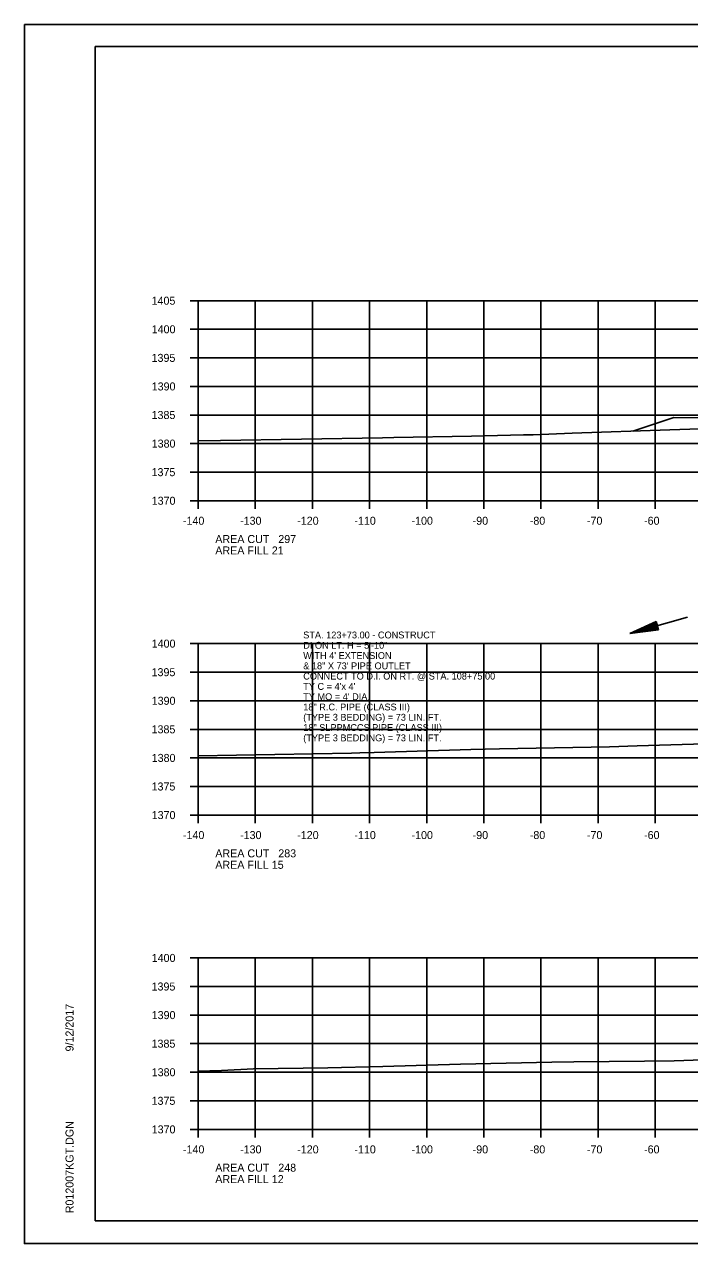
# Model space of a CAD drawing. Extents: x 1374311 to 1383814, y 384102 to 406278.
# Drawn here: x 1381458.2 to 1381574.7, y 386031.3 to 386244.6 of the extents above; entities that cross this region are included whole.
import ezdxf

# ---------------------------------------------------------------- set-up
doc = ezdxf.new("R2010")
doc.units = 0
for name, color, linetype in [('R_Axis', 7, 'Continuous'), ('R_Axis Annot', 7, 'Continuous'), ('R_Border', 7, 'Continuous'), ('R_Draft', 7, 'Continuous'), ('R_Exist Surface', 7, 'Continuous'), ('R_Fin Surface', 7, 'Continuous'), ('R_Grid', 7, 'Continuous'), ('R_No Plot', 7, 'Continuous'), ('R_Water', 7, 'Continuous'), ('R_Water Annot', 7, 'Continuous')]:
    doc.layers.add(name, color=color, linetype=linetype)

msp = doc.modelspace()

# ---------------------------------------------------------------- linework, layer by layer
at = {"layer": 'R_Axis'}
for p, q in [((1381487.26, 386196.29), (1381488.66, 386196.29)), ((1381488.66, 386161.29), (1381488.66, 386196.29)), ((1381487.26, 386191.29), (1381488.66, 386191.29)), ((1381487.26, 386186.29), (1381488.66, 386186.29)), ((1381487.26, 386181.29), (1381488.66, 386181.29)), ((1381487.26, 386176.29), (1381488.66, 386176.29)), ((1381487.26, 386171.29), (1381488.66, 386171.29)), ((1381487.26, 386166.29), (1381488.66, 386166.29)), ((1381487.26, 386161.29), (1381488.66, 386161.29)), ((1381488.66, 386161.29), (1381768.66, 386161.29)), ((1381488.66, 386159.89), (1381488.66, 386161.29)), ((1381498.66, 386159.89), (1381498.66, 386161.29)), ((1381508.66, 386159.89), (1381508.66, 386161.29)), ((1381518.66, 386159.89), (1381518.66, 386161.29)), ((1381528.66, 386159.89), (1381528.66, 386161.29)), ((1381538.66, 386159.89), (1381538.66, 386161.29)), ((1381548.66, 386159.89), (1381548.66, 386161.29)), ((1381558.66, 386159.89), (1381558.66, 386161.29)), ((1381568.66, 386159.89), (1381568.66, 386161.29)), ((1381487.26, 386136.29), (1381488.66, 386136.29)), ((1381488.66, 386106.29), (1381488.66, 386136.29)), ((1381487.26, 386131.29), (1381488.66, 386131.29)), ((1381487.26, 386126.29), (1381488.66, 386126.29)), ((1381487.26, 386121.29), (1381488.66, 386121.29)), ((1381487.26, 386116.29), (1381488.66, 386116.29)), ((1381487.26, 386111.29), (1381488.66, 386111.29)), ((1381487.26, 386106.29), (1381488.66, 386106.29)), ((1381488.66, 386106.29), (1381768.66, 386106.29)), ((1381488.66, 386104.89), (1381488.66, 386106.29)), ((1381498.66, 386104.89), (1381498.66, 386106.29)), ((1381508.66, 386104.89), (1381508.66, 386106.29)), ((1381518.66, 386104.89), (1381518.66, 386106.29)), ((1381528.66, 386104.89), (1381528.66, 386106.29)), ((1381538.66, 386104.89), (1381538.66, 386106.29)), ((1381548.66, 386104.89), (1381548.66, 386106.29)), ((1381558.66, 386104.89), (1381558.66, 386106.29)), ((1381568.66, 386104.89), (1381568.66, 386106.29)), ((1381487.26, 386081.29), (1381488.66, 386081.29)), ((1381488.66, 386051.29), (1381488.66, 386081.29)), ((1381487.26, 386076.29), (1381488.66, 386076.29)), ((1381487.26, 386071.29), (1381488.66, 386071.29)), ((1381487.26, 386066.29), (1381488.66, 386066.29)), ((1381487.26, 386061.29), (1381488.66, 386061.29)), ((1381487.26, 386056.29), (1381488.66, 386056.29)), ((1381487.26, 386051.29), (1381488.66, 386051.29)), ((1381488.66, 386051.29), (1381768.66, 386051.29)), ((1381488.66, 386049.89), (1381488.66, 386051.29)), ((1381498.66, 386049.89), (1381498.66, 386051.29)), ((1381508.66, 386049.89), (1381508.66, 386051.29)), ((1381518.66, 386049.89), (1381518.66, 386051.29)), ((1381528.66, 386049.89), (1381528.66, 386051.29)), ((1381538.66, 386049.89), (1381538.66, 386051.29)), ((1381548.66, 386049.89), (1381548.66, 386051.29)), ((1381558.66, 386049.89), (1381558.66, 386051.29)), ((1381568.66, 386049.89), (1381568.66, 386051.29))]:
    msp.add_line(p, q, dxfattribs=at)
at = {"layer": 'R_Border'}
for p, q in [((1381470.66, 386240.75), (1381786.84, 386240.75)), ((1381470.66, 386035.29), (1381470.66, 386240.75)), ((1381470.66, 386035.29), (1381470.66, 386035.29)), ((1381786.84, 386035.29), (1381470.66, 386035.29))]:
    msp.add_line(p, q, dxfattribs=at)
at = {"layer": 'R_Draft'}
for p, q in [((1381568.81, 386140.14), (1381564.21, 386138.04)), ((1381568.84, 386140.02), (1381565.01, 386138.27)), ((1381568.88, 386139.9), (1381565.84, 386138.51)), ((1381569.15, 386138.94), (1381565.84, 386138.51)), ((1381568.91, 386139.78), (1381566.64, 386138.74)), ((1381569.12, 386139.06), (1381566.64, 386138.74)), ((1381568.95, 386139.65), (1381567.45, 386138.97)), ((1381569.08, 386139.18), (1381567.45, 386138.97)), ((1381568.98, 386139.53), (1381568.26, 386139.2)), ((1381569.05, 386139.31), (1381568.26, 386139.2)), ((1381568.81, 386140.14), (1381569.22, 386138.7)), ((1381569.22, 386138.7), (1381564.21, 386138.04)), ((1381569.19, 386138.82), (1381565.01, 386138.27))]:
    msp.add_line(p, q, dxfattribs=at)
at = {"layer": 'R_Exist Surface'}
for points in [[(1381488.66, 386171.79), (1381492.6, 386171.85), (1381520.91, 386172.28), (1381522.93, 386172.35), (1381536.51, 386172.61), (1381545.6, 386172.8), (1381547.27, 386172.85), (1381554.12, 386173.1), (1381571.19, 386173.7), (1381576.43, 386173.86)], [(1381488.66, 386116.67), (1381515.52, 386117.14), (1381516.96, 386117.16), (1381519.46, 386117.25), (1381536.41, 386117.78), (1381541.38, 386117.88), (1381560.65, 386118.25), (1381565.49, 386118.4), (1381579.25, 386118.81)], [(1381488.66, 386061.5), (1381492.73, 386061.57), (1381498.34, 386061.88), (1381511.38, 386062.08), (1381520.98, 386062.27), (1381534.55, 386062.72), (1381550.58, 386063.03), (1381554.42, 386063.11), (1381566.79, 386063.23), (1381571.95, 386063.3), (1381576.97, 386063.48)]]:
    msp.add_lwpolyline(points, dxfattribs=at)
at = {"layer": 'R_Fin Surface'}
msp.add_lwpolyline([(1381564.71, 386173.48), (1381571.88, 386175.87), (1381576.88, 386175.77), (1381579.88, 386175.71), (1381580.38, 386175.71), (1381580.39, 386175.21), (1381596.66, 386175.53), (1381628.66, 386176.17), (1381660.66, 386176.81), (1381661.66, 386176.79), (1381661.67, 386177.29), (1381662.17, 386177.29), (1381665.17, 386177.35), (1381670.17, 386177.45), (1381672.31, 386178.16)], dxfattribs=at)
at = {"layer": 'R_Grid'}
for p, q in [((1381488.66, 386196.29), (1381768.66, 386196.29)), ((1381488.66, 386161.29), (1381488.66, 386196.29)), ((1381498.66, 386161.29), (1381498.66, 386196.29)), ((1381508.66, 386161.29), (1381508.66, 386196.29)), ((1381518.66, 386161.29), (1381518.66, 386196.29)), ((1381528.66, 386161.29), (1381528.66, 386196.29)), ((1381538.66, 386161.29), (1381538.66, 386196.29)), ((1381548.66, 386161.29), (1381548.66, 386196.29)), ((1381558.66, 386161.29), (1381558.66, 386196.29)), ((1381568.66, 386161.29), (1381568.66, 386196.29)), ((1381488.66, 386191.29), (1381768.66, 386191.29)), ((1381488.66, 386186.29), (1381768.66, 386186.29)), ((1381488.66, 386181.29), (1381768.66, 386181.29)), ((1381488.66, 386176.29), (1381768.66, 386176.29)), ((1381488.66, 386171.29), (1381768.66, 386171.29)), ((1381488.66, 386166.29), (1381768.66, 386166.29)), ((1381488.66, 386161.29), (1381768.66, 386161.29)), ((1381488.66, 386136.29), (1381768.66, 386136.29)), ((1381488.66, 386106.29), (1381488.66, 386136.29)), ((1381498.66, 386106.29), (1381498.66, 386136.29)), ((1381508.66, 386106.29), (1381508.66, 386136.29)), ((1381518.66, 386106.29), (1381518.66, 386136.29)), ((1381528.66, 386106.29), (1381528.66, 386136.29)), ((1381538.66, 386106.29), (1381538.66, 386136.29)), ((1381548.66, 386106.29), (1381548.66, 386136.29)), ((1381558.66, 386106.29), (1381558.66, 386136.29)), ((1381568.66, 386106.29), (1381568.66, 386136.29)), ((1381488.66, 386131.29), (1381768.66, 386131.29)), ((1381488.66, 386126.29), (1381768.66, 386126.29)), ((1381488.66, 386121.29), (1381768.66, 386121.29)), ((1381488.66, 386116.29), (1381768.66, 386116.29)), ((1381488.66, 386111.29), (1381768.66, 386111.29)), ((1381488.66, 386106.29), (1381768.66, 386106.29)), ((1381488.66, 386081.29), (1381768.66, 386081.29)), ((1381488.66, 386051.29), (1381488.66, 386081.29)), ((1381498.66, 386051.29), (1381498.66, 386081.29)), ((1381508.66, 386051.29), (1381508.66, 386081.29)), ((1381518.66, 386051.29), (1381518.66, 386081.29)), ((1381528.66, 386051.29), (1381528.66, 386081.29)), ((1381538.66, 386051.29), (1381538.66, 386081.29)), ((1381548.66, 386051.29), (1381548.66, 386081.29)), ((1381558.66, 386051.29), (1381558.66, 386081.29)), ((1381568.66, 386051.29), (1381568.66, 386081.29)), ((1381488.66, 386076.29), (1381768.66, 386076.29)), ((1381488.66, 386071.29), (1381768.66, 386071.29)), ((1381488.66, 386066.29), (1381768.66, 386066.29)), ((1381488.66, 386061.29), (1381768.66, 386061.29)), ((1381488.66, 386056.29), (1381768.66, 386056.29)), ((1381488.66, 386051.29), (1381768.66, 386051.29))]:
    msp.add_line(p, q, dxfattribs=at)
at = {"layer": 'R_No Plot'}
for p, q in [((1381458.26, 386244.64), (1381791.59, 386244.64)), ((1381458.26, 386031.31), (1381791.59, 386031.31))]:
    msp.add_line(p, q, dxfattribs=at)
for points in [[(1381458.25, 386244.64), (1381791.59, 386244.64), (1381791.59, 386031.3), (1381458.25, 386031.3)], [(1381704.58, 386240.75), (1381704.58, 386230.87), (1381740.31, 386230.87), (1381740.31, 386227.95), (1381763.51, 386227.95), (1381763.51, 386204.73), (1381786.84, 386204.73), (1381786.84, 386035.29), (1381470.66, 386035.29), (1381470.66, 386240.75)]]:
    msp.add_lwpolyline(points, close=True, dxfattribs=at)
at = {"layer": 'R_Water'}
msp.add_line((1381574.31, 386140.94), (1381564.21, 386138.04), dxfattribs=at)

# ---------------------------------------------------------------- texts
at = {"layer": 'R_Axis Annot'}
for s, p in [('1405', (1381480.51, 386195.59)), ('1400', (1381480.53, 386190.59)), ('1395', (1381480.51, 386185.59)), ('1390', (1381480.53, 386180.59)), ('1385', (1381480.51, 386175.59)), ('1380', (1381480.53, 386170.59)), ('1375', (1381480.51, 386165.59)), ('1370', (1381480.53, 386160.59)), ('-140', (1381486, 386157.09)), ('-130', (1381496, 386157.09)), ('-120', (1381506, 386157.09)), ('-110', (1381516, 386157.09)), ('-100', (1381526, 386157.09)), ('-90', (1381536.7, 386157.09)), ('-80', (1381546.7, 386157.09)), ('-70', (1381556.7, 386157.09)), ('-60', (1381566.7, 386157.09)), ('AREA CUT   297', (1381491.66, 386153.89)), ('AREA FILL 21', (1381491.66, 386151.89)), ('1400', (1381480.53, 386135.59)), ('1395', (1381480.51, 386130.59)), ('1390', (1381480.53, 386125.59)), ('1385', (1381480.51, 386120.59)), ('1380', (1381480.53, 386115.59)), ('1375', (1381480.51, 386110.59)), ('1370', (1381480.53, 386105.59)), ('-140', (1381486, 386102.09)), ('-130', (1381496, 386102.09)), ('-120', (1381506, 386102.09)), ('-110', (1381516, 386102.09)), ('-100', (1381526, 386102.09)), ('-90', (1381536.7, 386102.09)), ('-80', (1381546.7, 386102.09)), ('-70', (1381556.7, 386102.09)), ('-60', (1381566.7, 386102.09)), ('AREA CUT   283', (1381491.66, 386098.89)), ('AREA FILL 15', (1381491.66, 386096.89)), ('1400', (1381480.53, 386080.59)), ('1395', (1381480.51, 386075.59)), ('1390', (1381480.53, 386070.59)), ('1385', (1381480.51, 386065.59)), ('1380', (1381480.53, 386060.59)), ('1375', (1381480.51, 386055.59)), ('1370', (1381480.53, 386050.59)), ('-140', (1381486, 386047.09)), ('-130', (1381496, 386047.09)), ('-120', (1381506, 386047.09)), ('-110', (1381516, 386047.09)), ('-100', (1381526, 386047.09)), ('-90', (1381536.7, 386047.09)), ('-80', (1381546.7, 386047.09)), ('-70', (1381556.7, 386047.09)), ('-60', (1381566.7, 386047.09)), ('AREA CUT   248', (1381491.66, 386043.89)), ('AREA FILL 12', (1381491.66, 386041.89))]:
    msp.add_text(s, height=1.4, dxfattribs=at).set_placement(p)
at = {"layer": 'R_Border'}
for s, p in [('9/12/2017', (1381466.85, 386064.93)), ('R012007KGT.DGN', (1381466.85, 386036.61))]:
    msp.add_text(s, height=1.4, rotation=90, dxfattribs=at).set_placement(p)
at = {"layer": 'R_Water Annot'}
for s, p in [('STA. 123+73.00 - CONSTRUCT', (1381507.05, 386137.2)), ("WITH 4' EXTENSION ", (1381507.05, 386133.6)), ('DI ON LT. H = 5\'-10"', (1381507.05, 386135.4)), ('& 18" X 73\' PIPE OUTLET', (1381507.05, 386131.8)), ('CONNECT TO D.I. ON RT. @ STA. 108+75.00', (1381507.05, 386130)), ("TY C = 4'x 4'", (1381507.05, 386128.2)), ("TY MO = 4' DIA.", (1381507.05, 386126.4)), ('(TYPE 3 BEDDING) = 73 LIN. FT.', (1381507.05, 386122.8)), ('18" R.C. PIPE (CLASS III)', (1381507.05, 386124.6)), ('18" SLPPMCCS PIPE (CLASS III)', (1381507.05, 386121)), ('(TYPE 3 BEDDING) = 73 LIN. FT. ', (1381507.05, 386119.2))]:
    msp.add_text(s, height=1.2, dxfattribs=at).set_placement(p)

doc.saveas('drawing.dxf')
